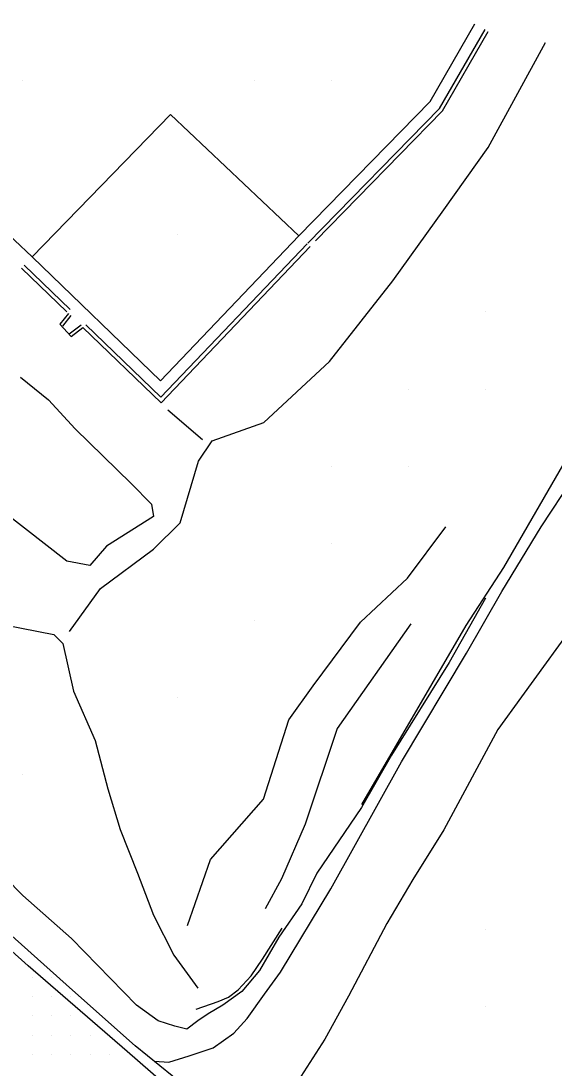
# Model space of a CAD drawing. Extents: x 1762120 to 1766775, y 709485 to 712965.
# Drawn here: x 1764304.8 to 1764373.9, y 711157 to 711292.7 of the extents above; entities that cross this region are included whole.
import ezdxf

# ---------------------------------------------------------------- set-up
doc = ezdxf.new("R2010")
doc.units = 0
for name, color, linetype in [('Exist DTM QL2 LIDAR Elevation Point', 7, 'Continuous'), ('Exist DTM Scan Elevation Point', 7, 'Continuous'), ('Exist Roads EOP', 7, 'Continuous'), ('Exist Roads EOT', 7, 'Continuous'), ('PH Exist DTM Breakline', 7, 'Continuous')]:
    doc.layers.add(name, color=color, linetype=linetype)

msp = doc.modelspace()

# ---------------------------------------------------------------- linework, layer by layer
at = {"layer": 'Exist DTM QL2 LIDAR Elevation Point'}
for p, q in [((1764305.02, 711285), (1764305.02, 711285)), ((1764335.03, 711285), (1764335.03, 711285)), ((1764345.03, 711285), (1764345.03, 711285)), ((1764325.03, 711265), (1764325.03, 711265)), ((1764365.03, 711254.99), (1764365.03, 711254.99)), ((1764355.03, 711244.99), (1764355.03, 711244.99)), ((1764365.03, 711244.99), (1764365.03, 711244.99)), ((1764345.03, 711234.99), (1764345.03, 711234.99)), ((1764355.03, 711234.99), (1764355.03, 711234.99)), ((1764345.03, 711224.99), (1764345.03, 711224.99)), ((1764335.03, 711214.99), (1764335.03, 711214.99)), ((1764325.03, 711204.99), (1764325.03, 711204.99)), ((1764305.02, 711194.99), (1764305.02, 711194.99)), ((1764365.03, 711174.98), (1764365.03, 711174.98)), ((1764365.03, 711164.98), (1764365.03, 711164.98))]:
    msp.add_line(p, q, dxfattribs=at)
at = {"layer": 'Exist DTM Scan Elevation Point'}
for p, q in [((1764306.25, 711168.75), (1764306.25, 711168.75)), ((1764308.75, 711168.75), (1764308.75, 711168.75)), ((1764306.25, 711166.25), (1764306.25, 711166.25)), ((1764308.75, 711166.25), (1764308.75, 711166.25)), ((1764311.25, 711166.25), (1764311.25, 711166.25)), ((1764306.25, 711163.75), (1764306.25, 711163.75)), ((1764308.75, 711163.75), (1764308.75, 711163.75)), ((1764311.25, 711163.75), (1764311.25, 711163.75)), ((1764306.25, 711161.25), (1764306.25, 711161.25)), ((1764308.75, 711161.25), (1764308.75, 711161.25)), ((1764311.25, 711161.25), (1764311.25, 711161.25)), ((1764313.75, 711161.25), (1764313.75, 711161.25)), ((1764306.25, 711158.75), (1764306.25, 711158.75)), ((1764308.75, 711158.75), (1764308.75, 711158.75)), ((1764311.25, 711158.75), (1764311.25, 711158.75)), ((1764313.75, 711158.75), (1764313.75, 711158.75)), ((1764316.25, 711158.75), (1764316.25, 711158.75))]:
    msp.add_line(p, q, dxfattribs=at)
at = {"layer": 'Exist Roads EOP'}
for points in [[(1764117.53, 711374), (1764127.05, 711362.4), (1764136.08, 711350.79), (1764145.57, 711339.16), (1764155.17, 711327.65), (1764165.12, 711316.43), (1764174.57, 711304.78), (1764184.68, 711293.96), (1764194.18, 711282.31), (1764204.19, 711271.14), (1764214.38, 711260.14), (1764224.95, 711249.5), (1764235.49, 711238.85), (1764246.05, 711228.21), (1764256.7, 711217.66), (1764267.34, 711207.58), (1764278.31, 711197.39), (1764289.22, 711187.14), (1764300.29, 711177.06), (1764311.46, 711167.08), (1764319.58, 711159.9)], [(1764561.99, 710987.14), (1764546.06, 710996.4), (1764533.24, 711004.17), (1764520.64, 711012.24), (1764508.1, 711020.44), (1764495.65, 711028.79), (1764483.21, 711037.05), (1764470.57, 711045.1), (1764458.18, 711053.51), (1764445.82, 711061.96), (1764433.57, 711070.46), (1764421.42, 711079.21), (1764409.42, 711088.09), (1764397.38, 711097), (1764385.52, 711106.15), (1764373.65, 711115.23), (1764362.05, 711124.7), (1764350.37, 711134.06), (1764338.81, 711143.53), (1764327.59, 711153.38), (1764319.58, 711159.9)]]:
    msp.add_lwpolyline(points, dxfattribs=at)
at = {"layer": 'Exist Roads EOT'}
for points in [[(1764318.57, 711159.13), (1764305.73, 711170.26), (1764292.5, 711182.07), (1764267.3, 711205.82), (1764240.38, 711232.58), (1764221.22, 711252.3), (1764205.48, 711269.3), (1764192.18, 711283.77), (1764168.97, 711310.03), (1764143.07, 711340.83), (1764121.06, 711368.35), (1764116.11, 711374.82)], [(1764560.99, 710986.76), (1764554.18, 710990.83), (1764547.28, 710994.94), (1764534.11, 711002.82), (1764521.72, 711010.38), (1764501.09, 711023.22), (1764482.31, 711035.27), (1764468.68, 711044.31), (1764443.19, 711061.62), (1764426.14, 711073.72), (1764411.81, 711084.23), (1764394.61, 711097.2), (1764384.6, 711105), (1764373.59, 711113.61), (1764363.17, 711121.87), (1764347.35, 711134.65), (1764332.7, 711146.82), (1764318.57, 711159.13)]]:
    msp.add_lwpolyline(points, dxfattribs=at)
at = {"layer": 'PH Exist DTM Breakline'}
for p, q in [((1764310.93, 711254.81), (1764309.84, 711253.42)), ((1764311.26, 711254.55), (1764310.17, 711253.17)), ((1764309.84, 711253.42), (1764311.28, 711251.8)), ((1764311.03, 711252.14), (1764312.58, 711253.31)), ((1764311.28, 711251.8), (1764312.83, 711252.98)), ((1764323.83, 711242.32), (1764328.33, 711238.47))]:
    msp.add_line(p, q, dxfattribs=at)
for points in [[(1764222.12, 711349.08), (1764232.95, 711336.34), (1764234.57, 711334.25), (1764244.2, 711322.8), (1764253.18, 711330.53), (1764255.22, 711331.7), (1764257.5, 711332.04), (1764259.52, 711331.48), (1764260.95, 711330.61), (1764262.53, 711328.93), (1764263.16, 711326.83), (1764263.19, 711325.04), (1764262.64, 711323.39), (1764261.82, 711321.95), (1764253.51, 711312.79), (1764265.47, 711301.46), (1764267, 711300.04), (1764280.24, 711287.22), (1764289.06, 711278.68), (1764290.33, 711277.61), (1764299.31, 711268.6), (1764306.23, 711262.12)], [(1764340.82, 711264.85), (1764357.84, 711282.29), (1764363.66, 711292.35)], [(1764342, 711263.91), (1764359.04, 711281.38), (1764364.96, 711291.59)], [(1764342.97, 711264.19), (1764359.44, 711281.07), (1764365.39, 711291.34)], [(1764311.08, 711213.56), (1764315.1, 711219.15), (1764321.99, 711224.27), (1764325.44, 711227.67), (1764327.82, 711235.66), (1764329.56, 711238.3), (1764336.29, 711240.66), (1764344.79, 711248.56), (1764352.99, 711259.02), (1764359.6, 711268.24), (1764365.39, 711276.31), (1764372.8, 711289.93)], [(1764306.23, 711262.12), (1764324.16, 711280.58), (1764340.82, 711264.85)], [(1764306.23, 711262.12), (1764322.89, 711246.06), (1764340.82, 711264.85)], [(1764312.83, 711252.98), (1764322.95, 711243.23), (1764342.27, 711263.47)], [(1764313.21, 711253.31), (1764322.94, 711243.94), (1764341.9, 711263.81)], [(1764304.84, 711260.68), (1764310.75, 711254.99)], [(1764305.19, 711261.04), (1764311.15, 711255.3)], [(1764322.12, 711157.89), (1764323.94, 711157.75), (1764326.58, 711158.58), (1764329.71, 711159.63), (1764332.38, 711161.52), (1764334.1, 711163.41), (1764336.36, 711166.56), (1764338.45, 711169.42), (1764344.97, 711180.24), (1764354.12, 711196.67), (1764362.56, 711210.75), (1764367.12, 711218.77), (1764372.22, 711227.14), (1764376.36, 711233.38), (1764384.58, 711243.81), (1764388.56, 711247.22), (1764393.13, 711251.02), (1764397, 711259.77)], [(1764348.99, 711191.14), (1764362.52, 711214.35), (1764367.39, 711221.87), (1764380.33, 711244.23), (1764384.72, 711252.56)], [(1764304.71, 711246.56), (1764308.34, 711243.6), (1764311.83, 711239.84), (1764319.08, 711232.75), (1764321.7, 711230.08), (1764321.99, 711228.48), (1764315.89, 711224.62), (1764313.7, 711222.15), (1764310.74, 711222.68), (1764299.73, 711231.25), (1764292.02, 711239.35)], [(1764419.78, 711230.21), (1764412.29, 711232.35), (1764408.86, 711233.22), (1764404.63, 711233.66), (1764400.36, 711233.66), (1764395.17, 711232.71), (1764388.56, 711228.75), (1764382, 711221.73), (1764377.34, 711215.65), (1764369.68, 711205.1), (1764366.64, 711200.86), (1764359.64, 711187.89), (1764355.58, 711181.43), (1764352.22, 711175.74), (1764347.25, 711166.3), (1764344.19, 711160.73), (1764339.93, 711154.08), (1764338.51, 711150.96), (1764337.9, 711148.54)], [(1764326.37, 711175.46), (1764329.38, 711184.04), (1764336.25, 711191.85), (1764339.51, 711202.14), (1764342.67, 711206.54), (1764348.83, 711214.77), (1764354.93, 711220.48), (1764359.87, 711227.15)], [(1764287.1, 711225.37), (1764294.02, 711218.52), (1764298.65, 711215.2), (1764309.05, 711213.19), (1764310.2, 711212.02), (1764311.61, 711205.86), (1764314.42, 711199.47), (1764316.05, 711193.19), (1764317.63, 711187.93), (1764319.9, 711182.26), (1764321.97, 711176.8), (1764324.59, 711171.65), (1764327.7, 711167.36)], [(1764365.04, 711217.88), (1764360.29, 711209.55), (1764352.84, 711197.55), (1764348.96, 711190.77), (1764343.17, 711182.28), (1764341.22, 711178.3), (1764338.21, 711173.96), (1764335.7, 711169.64), (1764333.43, 711166.91), (1764330.97, 711165.15), (1764329.07, 711164.02), (1764327.73, 711163.12), (1764326.31, 711162.05)], [(1764355.35, 711214.59), (1764345.79, 711201), (1764341.66, 711188.61), (1764338.57, 711181.54), (1764336.45, 711177.64)], [(1764326.31, 711162.05), (1764324.74, 711162.44), (1764322.57, 711163.11), (1764319.76, 711165.13), (1764311.33, 711173.78), (1764305.05, 711179.36), (1764298.14, 711186.32), (1764290.07, 711193.08), (1764283.55, 711199.51)], [(1764327.52, 711164.64), (1764330.37, 711165.62), (1764331.69, 711166.17), (1764332.96, 711167.14), (1764334.65, 711168.96), (1764336.11, 711171.12), (1764338.67, 711175.12)]]:
    msp.add_lwpolyline(points, dxfattribs=at)

doc.saveas('drawing.dxf')
